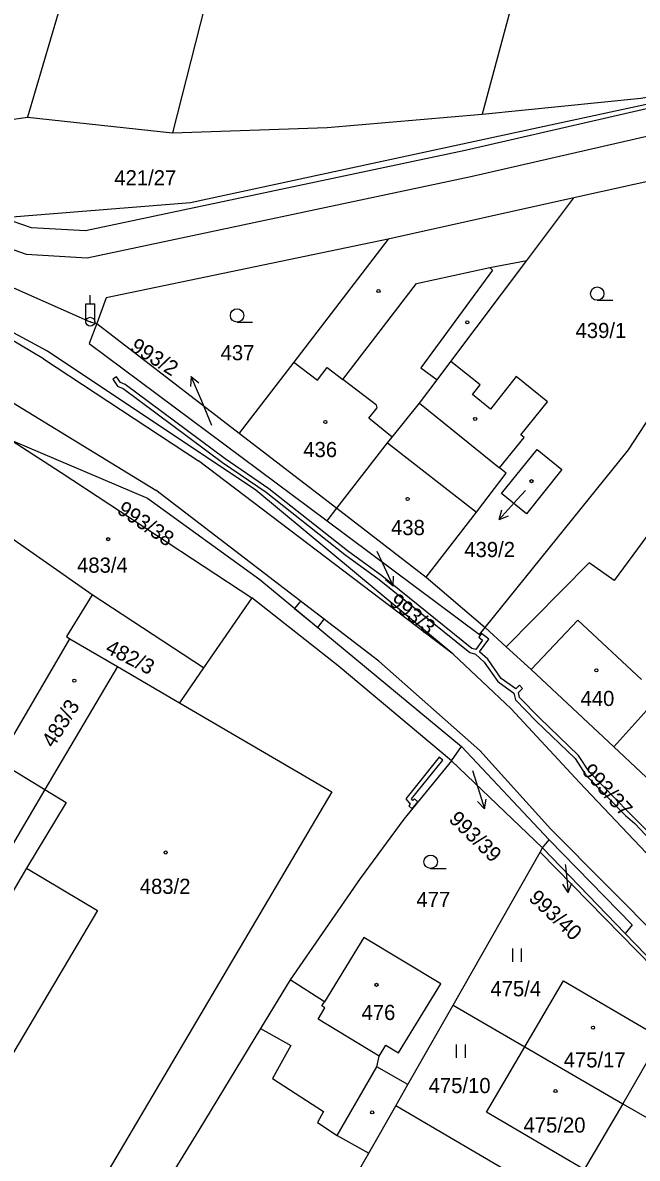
# Model space of a CAD drawing. Extents: x -757266 to -753360, y -1162585 to -1157740.
# Drawn here: x -754542.9 to -754473.9, y -1161564.9 to -1161437.5 of the extents above; entities that cross this region are included whole.
import ezdxf

# ---------------------------------------------------------------- set-up
doc = ezdxf.new("R2010")
doc.units = 0
for name, color, linetype in [('Hranice parcel', 7, 'Continuous'), ('Parcelní čísla', 7, 'Continuous'), ('Pop  PČ popisy', 7, 'Continuous'), ('Poz předměty', 7, 'Continuous'), ('Vnitřní kresba', 7, 'Continuous'), ('Věcná břemena k části', 7, 'Continuous'), ('Značky budov', 7, 'Continuous'), ('Značky kultur', 7, 'Continuous')]:
    doc.layers.add(name, color=color, linetype=linetype)

msp = doc.modelspace()

# ---------------------------------------------------------------- linework, layer by layer
at = {"layer": 'Hranice parcel'}
for p, q in [((-754547.87, -1161448.88), (-754542.34, -1161448.06)), ((-754542.34, -1161448.06), (-754526.07, -1161449.84)), ((-754454.78, -1161451.31), (-754481.03, -1161457.14)), ((-754481.03, -1161457.14), (-754501.88, -1161461.77)), ((-754534.57, -1161471.23), (-754518.59, -1161483.52)), ((-754518.59, -1161483.52), (-754507.61, -1161491.95)), ((-754535.1, -1161501.65), (-754548.77, -1161492.07)), ((-754508.71, -1161493.37), (-754507.61, -1161491.95)), ((-754507.61, -1161491.95), (-754497.58, -1161499.69)), ((-754497.58, -1161499.69), (-754490.98, -1161505.32)), ((-754522.6, -1161509.86), (-754535.1, -1161501.65)), ((-754517.16, -1161502), (-754522.6, -1161509.86)), ((-754490.98, -1161505.32), (-754488.6, -1161507.49)), ((-754545.65, -1161520.33), (-754537.58, -1161506.61)), ((-754537.58, -1161506.61), (-754532.23, -1161509.7)), ((-754532.23, -1161509.7), (-754540.39, -1161523.51)), ((-754532.23, -1161509.7), (-754525.3, -1161513.77)), ((-754522.6, -1161509.86), (-754525.3, -1161513.77)), ((-754494.75, -1161520.29), (-754493.62, -1161518.67)), ((-754493.62, -1161518.67), (-754483.81, -1161529.15)), ((-754545.65, -1161520.33), (-754540.39, -1161523.51)), ((-754484.54, -1161530.06), (-754494.75, -1161520.29)), ((-754484.81, -1161530.54), (-754484.54, -1161530.06)), ((-754484.54, -1161530.06), (-754483.81, -1161529.15)), ((-754484.54, -1161530.06), (-754475.26, -1161539.67)), ((-754494.57, -1161547.69), (-754484.81, -1161530.54)), ((-754512.86, -1161544.85), (-754516.18, -1161550.31)), ((-754499.65, -1161556.61), (-754494.57, -1161547.69)), ((-754494.57, -1161547.69), (-754486.54, -1161552.36)), ((-754486.54, -1161552.36), (-754475.54, -1161558.75)), ((-754501, -1161558.99), (-754499.65, -1161556.61)), ((-754504.03, -1161564.31), (-754501, -1161558.99)), ((-754476.51, -1161573.33), (-754501, -1161558.99)), ((-754475.54, -1161558.75), (-754470.27, -1161561.81)), ((-754507.95, -1161571.09), (-754504.03, -1161564.31))]:
    msp.add_line(p, q, dxfattribs=at)
for points in [[(-754362.91, -1160922.53), (-754369.61, -1160962.49), (-754379.48, -1161004.84), (-754405.06, -1161107.32), (-754432.71, -1161216.34), (-754463.74, -1161345.43), (-754491.32, -1161447.74)], [(-754403.43, -1160940.99), (-754407.5, -1160963.16), (-754423.08, -1161033.13), (-754439.03, -1161094.99), (-754462.97, -1161192.11), (-754483.45, -1161269.72), (-754504.36, -1161364.59), (-754526.07, -1161449.84)], [(-754422.19, -1160949.13), (-754428.03, -1160988.77), (-754455.59, -1161107.42), (-754479.63, -1161201.91), (-754495.77, -1161261.7), (-754518.91, -1161363.15), (-754535.46, -1161424.7), (-754542.34, -1161448.06)], [(-754546.9, -1161459.49), (-754524.06, -1161457.64), (-754456.93, -1161443.16)], [(-754491.32, -1161447.74), (-754473.49, -1161445.94), (-754456.93, -1161443.16)], [(-754526.07, -1161449.84), (-754508.7, -1161449.24), (-754491.32, -1161447.74)], [(-754490.98, -1161505.32), (-754474.88, -1161485.41), (-754463.33, -1161467.7), (-754456.45, -1161454.51)], [(-754494.82, -1161475.48), (-754486.29, -1161464.14), (-754481.03, -1161457.14)], [(-754501.88, -1161461.77), (-754533.5, -1161468.35), (-754534.57, -1161471.23)], [(-754501.88, -1161461.77), (-754512.46, -1161475.55), (-754518.59, -1161483.52)], [(-754546.29, -1161466.17), (-754535.3, -1161471.03), (-754534.57, -1161471.23)], [(-754494.58, -1161508.31), (-754516.73, -1161489.91), (-754540.1, -1161474.31), (-754545.82, -1161471.27)], [(-754534.57, -1161471.23), (-754535.42, -1161473.47), (-754508.71, -1161493.37)], [(-754507.61, -1161491.95), (-754501.92, -1161484.62), (-754501.43, -1161483.98), (-754498.35, -1161480.17), (-754496.37, -1161477.54), (-754494.82, -1161475.48)], [(-754497.58, -1161499.69), (-754491.96, -1161492.39), (-754488.61, -1161488.02), (-754489.35, -1161487.42), (-754486.59, -1161484), (-754486.98, -1161483.7), (-754483.99, -1161479.99), (-754487.51, -1161477.16), (-754490.39, -1161480.82), (-754492.41, -1161479.19), (-754491.54, -1161478.11), (-754494.82, -1161475.48)], [(-754544.17, -1161484.31), (-754528.89, -1161490.82), (-754516.27, -1161499.95), (-754493.62, -1161518.67)], [(-754544.17, -1161484.31), (-754538.56, -1161487.95), (-754517.16, -1161502)], [(-754489.13, -1161490.31), (-754485.14, -1161485.36), (-754482.37, -1161487.59), (-754486.34, -1161492.56), (-754489.13, -1161490.31)], [(-754458.38, -1161494.42), (-754469.06, -1161489.97), (-754476.51, -1161500.05), (-754479.3, -1161498.07), (-754488.6, -1161507.49)], [(-754508.71, -1161493.37), (-754491.62, -1161506.1), (-754490.98, -1161505.32)], [(-754535.1, -1161501.65), (-754537.95, -1161506.34), (-754537.58, -1161506.61)], [(-754494.75, -1161520.29), (-754507.46, -1161509.61), (-754517.16, -1161502)], [(-754476.54, -1161518.73), (-754471.81, -1161513.48), (-754471.36, -1161512.89), (-754468.98, -1161509.75), (-754465.56, -1161505.22), (-754465.24, -1161504.8)], [(-754422.7, -1161576.16), (-754432.27, -1161569.33), (-754448.55, -1161555.23), (-754459.32, -1161544.92), (-754480.4, -1161522.71), (-754488.05, -1161514.44), (-754494.58, -1161508.31)], [(-754488.6, -1161507.49), (-754485.8, -1161510.04), (-754476.54, -1161518.73)], [(-754525.3, -1161513.77), (-754508.2, -1161523.75), (-754535.99, -1161570.86), (-754535.89, -1161570.92), (-754536.11, -1161571.3), (-754549.92, -1161563.11)], [(-754476.54, -1161518.73), (-754470.48, -1161524.38), (-754466.11, -1161528.47)], [(-754494.75, -1161520.29), (-754500.11, -1161526.81), (-754505.02, -1161533.5), (-754512.86, -1161544.85)], [(-754540.39, -1161523.51), (-754549.9, -1161539.6), (-754555.31, -1161536.76)], [(-754540.39, -1161523.51), (-754537.99, -1161524.97), (-754542.47, -1161532.33)], [(-754483.81, -1161529.15), (-754474.49, -1161538.68), (-754475.26, -1161539.67)], [(-754470.27, -1161561.81), (-754469.01, -1161557.62), (-754467.96, -1161554.81), (-754466.53, -1161552.6), (-754466.06, -1161551.26), (-754466.13, -1161550.07), (-754466.71, -1161549.01), (-754484.81, -1161530.54)], [(-754542.47, -1161532.33), (-754550.25, -1161545.51), (-754562.06, -1161538.63), (-754569.76, -1161551.63)], [(-754542.47, -1161532.33), (-754534.49, -1161537.08), (-754549.92, -1161563.11)], [(-754499.65, -1161556.61), (-754503.14, -1161554.62), (-754502.86, -1161553.43), (-754502.11, -1161552.17), (-754500.71, -1161553.03), (-754495.96, -1161545.29), (-754504.61, -1161540.11), (-754509.01, -1161547.33), (-754512.86, -1161544.85)], [(-754475.26, -1161539.67), (-754470.75, -1161544.33), (-754458.93, -1161556.41)], [(-754486.54, -1161552.36), (-754482.2, -1161544.98), (-754471.26, -1161551.34), (-754475.54, -1161558.75)], [(-754516.18, -1161550.31), (-754523.1, -1161561.7), (-754529.68, -1161572.41), (-754543.56, -1161599.1)], [(-754516.18, -1161550.31), (-754512.8, -1161552.21), (-754514.85, -1161555.92), (-754509.13, -1161559.63), (-754509.8, -1161560.85), (-754507.57, -1161562.3), (-754504.03, -1161564.31)], [(-754475.54, -1161558.75), (-754479.85, -1161566.14), (-754490.83, -1161559.7), (-754486.54, -1161552.36)]]:
    msp.add_lwpolyline(points, dxfattribs=at)
at = {"layer": 'Pop  PČ popisy'}
for p, q in [((-754523.963, -1161477.168), (-754524.032, -1161478.285)), ((-754522.79, -1161479.93), (-754523.963, -1161477.168)), ((-754523.963, -1161477.168), (-754523.11, -1161477.894)), ((-754521.66, -1161482.65), (-754522.79, -1161479.93)), ((-754486.46, -1161489.95), (-754487.39, -1161490.98)), ((-754487.39, -1161490.98), (-754489.398, -1161493.21)), ((-754489.398, -1161493.21), (-754489.1, -1161492.131)), ((-754489.398, -1161493.21), (-754488.356, -1161492.801)), ((-754503.13, -1161496.76), (-754502.56, -1161497.97)), ((-754502.56, -1161497.97), (-754501.292, -1161500.69)), ((-754501.292, -1161500.69), (-754502.169, -1161499.994)), ((-754501.292, -1161500.69), (-754501.261, -1161499.571)), ((-754492.38, -1161521.37), (-754491.93, -1161522.8)), ((-754491.93, -1161522.8), (-754491.053, -1161525.67)), ((-754491.053, -1161525.67), (-754491.824, -1161524.859)), ((-754491.053, -1161525.67), (-754490.867, -1161524.566)), ((-754481.98, -1161531.93), (-754481.96, -1161532.08)), ((-754481.96, -1161532.08), (-754481.646, -1161535.065)), ((-754481.646, -1161535.065), (-754482.249, -1161534.121)), ((-754481.646, -1161535.065), (-754481.253, -1161534.016))]:
    msp.add_line(p, q, dxfattribs=at)
at = {"layer": 'Poz předměty'}
for p, q in [((-754535.3, -1161469.026), (-754535.3, -1161468.026)), ((-754535.8, -1161469.026), (-754534.8, -1161469.026)), ((-754535.8, -1161471.026), (-754535.8, -1161469.026)), ((-754534.8, -1161471.026), (-754534.8, -1161469.026))]:
    msp.add_line(p, q, dxfattribs=at)
for radius in [0.5, 0.0303]:
    msp.add_circle((-754535.3, -1161471.0276), radius, dxfattribs=at)
at = {"layer": 'Vnitřní kresba'}
for p, q in [((-754498.67, -1161466.72), (-754490.46, -1161464.94)), ((-754490.46, -1161464.94), (-754486.29, -1161464.14)), ((-754490.46, -1161464.94), (-754490.16, -1161465.25)), ((-754490.16, -1161465.25), (-754498.21, -1161476.18)), ((-754506.94, -1161477.52), (-754498.67, -1161466.72)), ((-754540.53, -1161475.17), (-754545.83, -1161472.04)), ((-754540.53, -1161475.17), (-754523.14, -1161486.61)), ((-754512.46, -1161475.55), (-754509.8, -1161477.59)), ((-754509.8, -1161477.59), (-754508.72, -1161476.17)), ((-754508.72, -1161476.17), (-754506.94, -1161477.52)), ((-754498.21, -1161476.18), (-754496.37, -1161477.54)), ((-754503.17, -1161480.39), (-754506.94, -1161477.52)), ((-754544.13, -1161480.01), (-754527.94, -1161489.92)), ((-754503.1, -1161480.68), (-754503.17, -1161480.39)), ((-754498.35, -1161480.17), (-754489.35, -1161487.42)), ((-754504.05, -1161481.84), (-754503.1, -1161480.68)), ((-754501.43, -1161483.98), (-754504.05, -1161481.84)), ((-754501.92, -1161484.62), (-754491.96, -1161492.39)), ((-754494.58, -1161508.31), (-754523.14, -1161486.61)), ((-754502.92, -1161509.11), (-754527.94, -1161489.92)), ((-754485.8, -1161510.04), (-754480.59, -1161504.49)), ((-754480.59, -1161504.49), (-754473.44, -1161511.16)), ((-754491.57, -1161519.14), (-754502.92, -1161509.11)), ((-754491.57, -1161519.14), (-754483.59, -1161527.96)), ((-754483.59, -1161527.96), (-754462.08, -1161549.65)), ((-754509.29, -1161547.78), (-754509.01, -1161547.33)), ((-754508.96, -1161547.98), (-754509.29, -1161547.78)), ((-754509.72, -1161549.25), (-754508.96, -1161547.98)), ((-754502.86, -1161553.43), (-754509.72, -1161549.25)), ((-754507.57, -1161562.3), (-754503.14, -1161554.62))]:
    msp.add_line(p, q, dxfattribs=at)
at = {"layer": 'Věcná břemena k části'}
for points in [[(-754546.67, -1161461.99), (-754542.48, -1161463.44), (-754535.63, -1161463.86), (-754492.58, -1161454.72), (-754440.85, -1161442.86), (-754430.58, -1161439.96), (-754404.2, -1161429.81), (-754378.15, -1161419.18), (-754349.25, -1161409.02), (-754347.87, -1161411.82), (-754345, -1161410.86), (-754347.73, -1161405.3), (-754370.62, -1161413.35), (-754385.13, -1161418.79), (-754405.3, -1161427.03), (-754431.52, -1161437.12), (-754441.59, -1161439.96), (-754493.22, -1161451.8), (-754535.85, -1161460.84), (-754541.88, -1161460.48), (-754545.14, -1161459.35), (-754546.9, -1161459.49)], [(-754509.06, -1161504.4), (-754511.72, -1161502.36), (-754512.36, -1161503.18), (-754509.77, -1161505.32)], [(-754498.53, -1161524.89), (-754498.92, -1161524.56), (-754499.08, -1161524.75), (-754499.24, -1161524.55), (-754495.74, -1161520.2), (-754496.13, -1161519.89), (-754499.88, -1161524.55), (-754499.39, -1161525.14), (-754499.55, -1161525.33), (-754499.16, -1161525.66)]]:
    msp.add_lwpolyline(points, close=True, dxfattribs=at)
msp.add_lwpolyline([(-754470.83, -1161530.12), (-754474.87, -1161526.06), (-754479.26, -1161521.57), (-754480.49, -1161519.69), (-754484.88, -1161515.47), (-754487.11, -1161513.19), (-754487.24, -1161512.61), (-754486.79, -1161512.17), (-754487.14, -1161511.81), (-754487.55, -1161512.21), (-754489.19, -1161511.04), (-754490.69, -1161508.86), (-754491.6, -1161508.04), (-754490.56, -1161506.64), (-754491.39, -1161506.01), (-754491.69, -1161506.41), (-754491.26, -1161506.74), (-754492.03, -1161507.79), (-754492.49, -1161507.67), (-754502.56, -1161499.53), (-754506.42, -1161496.74), (-754515.25, -1161489.76), (-754520.16, -1161486.42), (-754531.37, -1161478.07), (-754531.92, -1161477.85), (-754532.35, -1161477.2), (-754532.76, -1161477.48), (-754532.24, -1161478.25), (-754531.61, -1161478.51), (-754520.46, -1161486.82), (-754515.55, -1161490.16), (-754506.72, -1161497.14), (-754502.86, -1161499.93), (-754492.71, -1161508.13), (-754492.05, -1161508.3), (-754491.07, -1161509.2), (-754489.55, -1161511.4), (-754487.74, -1161512.68), (-754487.57, -1161513.43), (-754485.24, -1161515.83), (-754480.87, -1161520.01), (-754479.66, -1161521.89), (-754475.21, -1161526.42), (-754474.18, -1161527.32), (-754471.17, -1161530.5)], dxfattribs=at)
at = {"layer": 'Značky budov'}
for centre in [(-754502.9468, -1161467.5792), (-754492.9868, -1161471.0992), (-754508.9068, -1161482.2792), (-754492.0968, -1161481.9292), (-754485.7768, -1161488.9092), (-754499.6768, -1161490.8992), (-754533.2868, -1161495.4192), (-754478.4968, -1161510.1192), (-754537.0968, -1161511.2892), (-754526.8268, -1161530.5692), (-754503.1668, -1161545.4092), (-754478.8668, -1161550.2192), (-754483.0768, -1161557.3292), (-754503.6568, -1161559.7192)]:
    msp.add_circle(centre, 0.175, dxfattribs=at)
at = {"layer": 'Značky kultur'}
for p, q in [((-754478.403, -1161468.62), (-754476.653, -1161468.62)), ((-754518.823, -1161471.07), (-754517.073, -1161471.07)), ((-754497.093, -1161532.36), (-754495.343, -1161532.36)), ((-754487.881, -1161542.82), (-754487.881, -1161541.32)), ((-754486.88, -1161542.82), (-754486.88, -1161541.32)), ((-754494.181, -1161553.6), (-754494.181, -1161552.1)), ((-754493.18, -1161553.6), (-754493.18, -1161552.1))]:
    msp.add_line(p, q, dxfattribs=at)
for centre in [(-754478.4029, -1161467.8698), (-754518.8229, -1161470.3198), (-754497.0929, -1161531.6098)]:
    msp.add_circle(centre, 0.75, dxfattribs=at)

# ---------------------------------------------------------------- texts
at = {"layer": 'Parcelní čísla'}
for s, p in [('421/27', (-754532.6, -1161455.72)), ('439/1', (-754480.83, -1161472.85)), ('437', (-754520.67, -1161475.34)), ('436', (-754511.39, -1161486.21)), ('438', (-754501.54, -1161494.96)), ('439/2', (-754493.317, -1161497.428)), ('483/4', (-754536.778, -1161499.18)), ('440', (-754480.27, -1161514.13)), ('483/2', (-754529.74, -1161535.21)), ('477', (-754498.69, -1161536.68)), ('475/4', (-754490.388, -1161546.7)), ('476', (-754504.85, -1161549.36)), ('475/17', (-754482.16, -1161554.68)), ('475/10', (-754497.32, -1161557.56)), ('475/20', (-754486.67, -1161561.99))]:
    msp.add_text(s, height=1.7, dxfattribs=at).set_placement(p)
for s, rotation, p in [('993/2', 328, (-754530.94, -1161474.18)), ('993/38', 326, (-754532.405, -1161492.424)), ('993/3', 321, (-754501.859, -1161502.662)), ('482/3', 333, (-754533.725, -1161508.097)), ('483/3', 58, (-754539.429, -1161518.92)), ('993/37', 312, (-754480.201, -1161521.528)), ('993/39', 316, (-754495.158, -1161526.964)), ('993/40', 317, (-754486.197, -1161535.828))]:
    msp.add_text(s, height=1.7, rotation=rotation, dxfattribs=at).set_placement(p)

doc.saveas('drawing.dxf')
